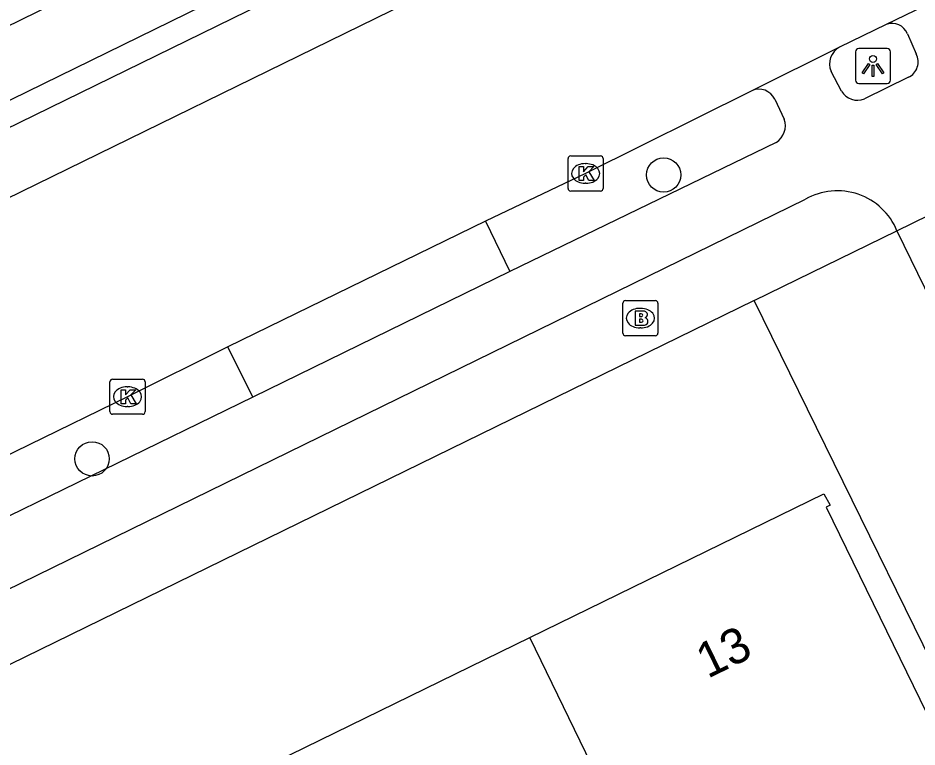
# Model space of a CAD drawing. Extents: x 160457 to 162082, y 388340 to 389736.
# Drawn here: x 160793.35 to 160818.95, y 388835.85 to 388856.62 of the extents above; entities that cross this region are included whole.
import ezdxf

# ---------------------------------------------------------------- set-up
doc = ezdxf.new("R2010")
doc.units = 0
for name, color, linetype in [('IMGEO_Berm_groen', 7, 'Continuous'), ('IMGEO_Boom', 7, 'Continuous'), ('IMGEO_Brandkraan', 7, 'Continuous'), ('IMGEO_Fietspad_gesloten', 7, 'Continuous'), ('IMGEO_Fietspad_open', 7, 'Continuous'), ('IMGEO_Kolk', 7, 'Continuous'), ('IMGEO_Lichtpunt', 7, 'Continuous'), ('IMGEO_Pand', 7, 'Continuous'), ('IMGEO_Pand_nummerreeks', 7, 'Continuous'), ('IMGEO_Parkeervlak_open', 7, 'Continuous'), ('IMGEO_Rijbaan_lokaal_gesloten', 7, 'Continuous'), ('IMGEO_Rijbaan_lokaal_open', 7, 'Continuous'), ('IMGEO_Verkeerseiland_open', 7, 'Continuous'), ('IMGEO_Voetpad_open', 7, 'Continuous')]:
    doc.layers.add(name, color=color, linetype=linetype)

msp = doc.modelspace()

# ---------------------------------------------------------------- linework, layer by layer
at = {"layer": 'IMGEO_Berm_groen'}
msp.add_lwpolyline([(160826.4, 388823.92), (160821.923, 388833.073), (160814.32, 388848.575)], dxfattribs=at)
at = {"layer": 'IMGEO_Boom'}
for centre in [(160811.737, 388852.151), (160795.46, 388844.064)]:
    msp.add_circle(centre, 0.489, dxfattribs=at)
at = {"layer": 'IMGEO_Brandkraan'}
for p, q in [((160810.65, 388848.572), (160811.502, 388848.572)), ((160810.575, 388847.646), (160810.575, 388848.498)), ((160811.063, 388848.352), (160811.088, 388848.352)), ((160811.576, 388848.498), (160811.576, 388847.646)), ((160811.086, 388847.792), (160811.061, 388847.792)), ((160811.502, 388847.572), (160810.65, 388847.572))]:
    msp.add_line(p, q, dxfattribs=at)
for points in [[(160810.65, 388848.572), (160811.502, 388848.572)], [(160810.575, 388847.646), (160810.575, 388848.498)], [(160810.923, 388848.272), (160810.923, 388847.872), (160811.136, 388847.872)], [(160811.154, 388848.272), (160810.923, 388848.272)], [(160811.576, 388848.498), (160811.576, 388847.646)], [(160811.102, 388848.191), (160811.048, 388848.191), (160811.048, 388848.115)], [(160811.048, 388848.115), (160811.101, 388848.115)], [(160811.11, 388848.039), (160811.048, 388848.039), (160811.048, 388847.958)], [(160811.048, 388847.958), (160811.11, 388847.958)], [(160811.502, 388847.572), (160810.65, 388847.572)]]:
    msp.add_lwpolyline(points, dxfattribs=at)
for centre, radius, start, end in [((160810.652, 388848.496), 0.0765, 91.552, 178.448), ((160810.652, 388848.496), 0.0765, 91.552, 178.448), ((160811.5, 388848.496), 0.0765, 1.552, 88.448), ((160811.5, 388848.496), 0.0765, 1.552, 88.448), ((160811.158, 388848.127), 0.145, 59.4692, 91.5367), ((160811.183, 388848.174), 0.0922, 285.5137, 58.1501), ((160811.103, 388848.153), 0.0379, 267.8285, 90.9355), ((160811.111, 388847.998), 0.0404, 269.8759, 90.5077), ((160811.188, 388847.982), 0.105, 301.3115, 78.989), ((160811.142, 388848.123), 0.251, 268.6676, 293.5347), ((160810.652, 388847.648), 0.0765, 181.552, 268.448), ((160810.652, 388847.648), 0.0765, 181.552, 268.448), ((160811.5, 388847.648), 0.0765, 271.552, 358.448), ((160811.5, 388847.648), 0.0765, 271.552, 358.448)]:
    msp.add_arc(centre, radius, start, end, dxfattribs=at)
for centre, major_axis, ratio, start_param, end_param in [((160811.062, 388848.072), (-0.387, 0.002), 0.722429, 4.712389, 7.853982), ((160811.087, 388848.072), (-0.39, 0.002), 0.717154, 1.570796, 4.712389)]:
    msp.add_ellipse(centre, major_axis=major_axis, ratio=ratio, start_param=start_param, end_param=end_param, dxfattribs=at)
at = {"layer": 'IMGEO_Fietspad_gesloten'}
for points in [[(160909.887, 388911.468), (160820.353, 388867.581), (160804.958, 388860.084), (160761.388, 388838.743), (160740.999, 388828.766), (160723.804, 388820.325)], [(160688.114, 388804.953), (160696.889, 388809.242), (160739.38, 388830.051), (160752.018, 388836.29), (160804.151, 388861.828), (160812.524, 388865.895)]]:
    msp.add_lwpolyline(points, dxfattribs=at)
at = {"layer": 'IMGEO_Fietspad_open'}
for points in [[(160818.682, 388856.174), (160818.929, 388855.602)], [(160816.8, 388854.538), (160816.506, 388855.101)], [(160818.71, 388854.933), (160817.459, 388854.316)], [(160814.904, 388854.314), (160815.171, 388853.744)], [(160814.94, 388853.077), (160807.357, 388849.403)], [(160694.449, 388792.087), (160749.247, 388818.903), (160815.775, 388851.461)], [(160807.357, 388849.403), (160800.037, 388845.82)], [(160800.037, 388845.82), (160791.543, 388841.683)]]:
    msp.add_lwpolyline(points, dxfattribs=at)
for centre, radius, start, end in [((160818.243, 388855.997), 0.474, 21.9132, 110.0912), ((160816.998, 388855.315), 0.536, 117.5046, 203.5459), ((160818.502, 388855.371), 0.485, 295.3905, 28.3574), ((160814.453, 388854.089), 0.504, 26.4663, 113.6379), ((160817.265, 388854.828), 0.548, 211.9993, 290.766), ((160814.641, 388853.554), 0.563, 302.0988, 19.6965), ((160816.684, 388849.862), 1.839, 22.4124, 119.6014)]:
    msp.add_arc(centre, radius, start, end, dxfattribs=at)
at = {"layer": 'IMGEO_Kolk'}
for p, q in [((160809.015, 388851.768), (160809.015, 388852.62)), ((160809.09, 388852.694), (160809.942, 388852.694)), ((160810.016, 388852.62), (160810.016, 388851.768)), ((160809.503, 388852.474), (160809.528, 388852.474)), ((160809.526, 388851.914), (160809.501, 388851.914)), ((160809.942, 388851.694), (160809.09, 388851.694)), ((160795.969, 388845.408), (160795.969, 388846.26)), ((160796.044, 388846.334), (160796.896, 388846.334)), ((160796.97, 388846.26), (160796.97, 388845.408)), ((160796.457, 388846.114), (160796.482, 388846.114)), ((160796.48, 388845.554), (160796.455, 388845.554)), ((160796.896, 388845.334), (160796.044, 388845.334))]:
    msp.add_line(p, q, dxfattribs=at)
for points in [[(160809.015, 388851.768), (160809.015, 388852.62)], [(160809.09, 388852.694), (160809.942, 388852.694)], [(160810.016, 388852.62), (160810.016, 388851.768)], [(160809.336, 388852.394), (160809.459, 388852.394), (160809.459, 388852.243), (160809.589, 388852.394), (160809.753, 388852.394), (160809.607, 388852.243), (160809.76, 388851.994), (160809.608, 388851.994), (160809.523, 388852.158), (160809.459, 388852.091), (160809.459, 388851.994), (160809.336, 388851.994), (160809.336, 388852.394)], [(160809.942, 388851.694), (160809.09, 388851.694)], [(160795.969, 388845.408), (160795.969, 388846.26)], [(160796.044, 388846.334), (160796.896, 388846.334)], [(160796.97, 388846.26), (160796.97, 388845.408)], [(160796.29, 388846.034), (160796.413, 388846.034), (160796.413, 388845.883), (160796.543, 388846.034), (160796.707, 388846.034), (160796.561, 388845.883), (160796.714, 388845.634), (160796.562, 388845.634), (160796.477, 388845.798), (160796.413, 388845.731), (160796.413, 388845.634), (160796.29, 388845.634), (160796.29, 388846.034)], [(160796.896, 388845.334), (160796.044, 388845.334)]]:
    msp.add_lwpolyline(points, dxfattribs=at)
for centre, start, end in [((160809.092, 388852.618), 91.552, 178.448), ((160809.092, 388852.618), 91.552, 178.448), ((160809.94, 388852.618), 1.552, 88.448), ((160809.94, 388852.618), 1.552, 88.448), ((160809.092, 388851.77), 181.552, 268.448), ((160809.092, 388851.77), 181.552, 268.448), ((160809.94, 388851.77), 271.552, 358.448), ((160809.94, 388851.77), 271.552, 358.448), ((160796.046, 388846.258), 91.552, 178.448), ((160796.046, 388846.258), 91.552, 178.448), ((160796.894, 388846.258), 1.552, 88.448), ((160796.894, 388846.258), 1.552, 88.448), ((160796.046, 388845.41), 181.552, 268.448), ((160796.046, 388845.41), 181.552, 268.448), ((160796.894, 388845.41), 271.552, 358.448), ((160796.894, 388845.41), 271.552, 358.448)]:
    msp.add_arc(centre, 0.0765, start, end, dxfattribs=at)
for centre, major_axis, ratio, start_param, end_param in [((160809.502, 388852.194), (-0.387, 0.002), 0.722429, 4.712389, 7.853982), ((160809.527, 388852.194), (-0.39, 0.002), 0.717154, 1.570796, 4.712389), ((160796.456, 388845.834), (-0.387, 0.002), 0.722429, 4.712389, 7.853982), ((160796.481, 388845.834), (-0.39, 0.002), 0.717154, 1.570796, 4.712389)]:
    msp.add_ellipse(centre, major_axis=major_axis, ratio=ratio, start_param=start_param, end_param=end_param, dxfattribs=at)
at = {"layer": 'IMGEO_Lichtpunt'}
for p, q in [((160818.103, 388855.755), (160817.295, 388855.755)), ((160818.103, 388855.755), (160817.295, 388855.755)), ((160817.201, 388855.66), (160817.201, 388854.853)), ((160817.201, 388855.66), (160817.201, 388854.853)), ((160818.197, 388854.853), (160818.197, 388855.66)), ((160818.197, 388854.853), (160818.197, 388855.66)), ((160817.295, 388854.759), (160818.103, 388854.759)), ((160817.295, 388854.759), (160818.103, 388854.759))]:
    msp.add_line(p, q, dxfattribs=at)
for points in [[(160817.575, 388855.324), (160817.614, 388855.296), (160817.426, 388855.034), (160817.388, 388855.061), (160817.575, 388855.324)], [(160817.677, 388855.276), (160817.724, 388855.276), (160817.724, 388854.954), (160817.677, 388854.954), (160817.677, 388855.276)], [(160817.787, 388855.296), (160817.825, 388855.323), (160818.012, 388855.061), (160817.973, 388855.033), (160817.787, 388855.296)]]:
    msp.add_lwpolyline(points, dxfattribs=at)
msp.add_circle((160817.7, 388855.458), 0.0994, dxfattribs=at)
for centre, start, end in [((160817.295, 388855.66), 90, 180), ((160817.295, 388855.66), 90, 180), ((160818.103, 388855.66), 0, 90), ((160818.103, 388855.66), 0, 90), ((160817.295, 388854.853), 180, 270), ((160817.295, 388854.853), 180, 270), ((160818.103, 388854.853), 270, 0), ((160818.103, 388854.853), 270, 360)]:
    msp.add_arc(centre, 0.0946, start, end, dxfattribs=at)
at = {"layer": 'IMGEO_Pand'}
for points in [[(160807.926, 388838.972), (160816.305, 388843.064), (160816.478, 388842.742), (160816.37, 388842.689), (160821.325, 388832.529), (160813.027, 388828.476)], [(160799.832, 388835.019), (160807.926, 388838.972)], [(160813.027, 388828.476), (160807.926, 388838.972)]]:
    msp.add_lwpolyline(points, dxfattribs=at)
at = {"layer": 'IMGEO_Parkeervlak_open'}
msp.add_lwpolyline([(160761.409, 388838.006), (160805.502, 388859.58)], dxfattribs=at)
at = {"layer": 'IMGEO_Rijbaan_lokaal_gesloten'}
for points in [[(160759.446, 388835.039), (160765.876, 388838.21), (160777.148, 388843.694), (160792.12, 388851.034), (160804.857, 388857.276), (160809.001, 388859.296)], [(160820.539, 388857.639), (160818.08, 388856.442)], [(160818.08, 388856.442), (160816.75, 388855.791)], [(160816.75, 388855.791), (160814.251, 388854.551)], [(160814.251, 388854.551), (160809.515, 388852.195), (160806.662, 388850.833)], [(160806.662, 388850.833), (160799.325, 388847.252)], [(160799.325, 388847.252), (160796.469, 388845.835), (160790.86, 388843.095)]]:
    msp.add_lwpolyline(points, dxfattribs=at)
at = {"layer": 'IMGEO_Rijbaan_lokaal_open'}
for points in [[(160818.384, 388850.563), (160821.137, 388851.908)], [(160818.384, 388850.563), (160829.631, 388827.513)]]:
    msp.add_lwpolyline(points, dxfattribs=at)
at = {"layer": 'IMGEO_Verkeerseiland_open'}
for points in [[(160806.662, 388850.833), (160807.357, 388849.403)], [(160800.037, 388845.82), (160799.325, 388847.252)]]:
    msp.add_lwpolyline(points, dxfattribs=at)
at = {"layer": 'IMGEO_Voetpad_open'}
for points in [[(160814.32, 388848.575), (160818.384, 388850.563)], [(160814.32, 388848.575), (160763.253, 388823.601)]]:
    msp.add_lwpolyline(points, dxfattribs=at)

# ---------------------------------------------------------------- texts
at = {"layer": 'IMGEO_Pand_nummerreeks'}
msp.add_text('13', height=1, rotation=26.0313, dxfattribs=at).set_placement((160812.989, 388837.793))

doc.saveas('drawing.dxf')
